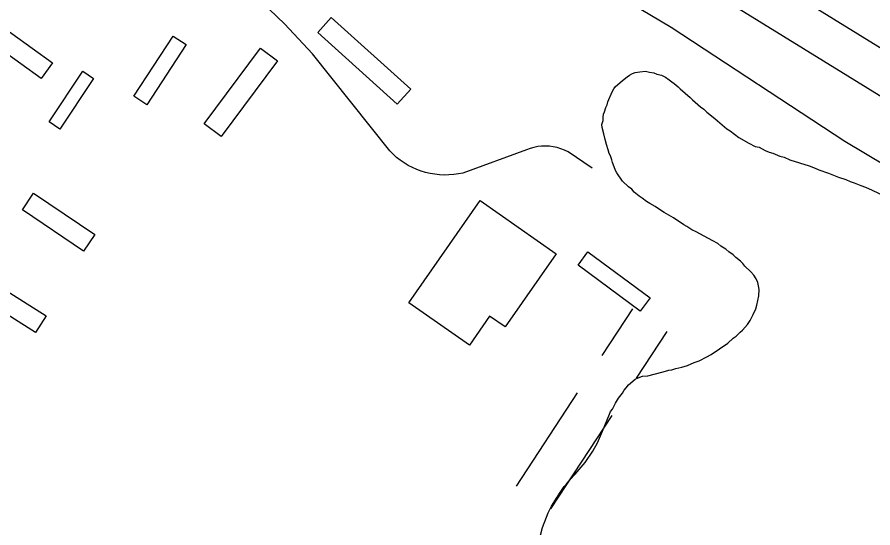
# Model space of a CAD drawing. Extents: x 3823584 to 3861785, y 301729 to 327625.
# Drawn here: x 3840042 to 3840664, y 321673 to 322044 of the extents above; entities that cross this region are included whole.
import ezdxf

# ---------------------------------------------------------------- set-up
doc = ezdxf.new("R2010")
doc.units = 0
for name, color, linetype in [('V-BLDG-OTLN', 7, 'Continuous'), ('V-LEVE-TOET', 7, 'Continuous'), ('V-RIVR-EDGE', 7, 'Continuous'), ('V-ROAD-CNTR', 7, 'Continuous'), ('V-SITE-VEGE', 7, 'Continuous'), ('V-SURV-LINE', 7, 'Continuous')]:
    doc.layers.add(name, color=color, linetype=linetype)

msp = doc.modelspace()

# ---------------------------------------------------------------- linework, layer by layer
at = {"layer": 'V-BLDG-OTLN'}
for points in [[(3840270.42, 322043.66), (3840328.16, 321991.74), (3840318.38, 321980.86), (3840260.64, 322032.79)], [(3840023.39, 322042.83), (3840067.84, 322010.8), (3840059.68, 321999.48), (3840015.23, 322031.52)], [(3840165.02, 322024.09), (3840136.43, 321980.36), (3840126.98, 321986.54), (3840155.57, 322030.27)], [(3840231.37, 322012.26), (3840190.46, 321957.38), (3840178.15, 321966.56), (3840219.06, 322021.44)], [(3840065.46, 321967.99), (3840089.97, 322004.79), (3840097.78, 321999.58), (3840073.27, 321962.79)], [(3840054.2, 321916.14), (3840098.63, 321886.17), (3840090.5, 321874.12), (3840046.07, 321904.09)], [(3840326.79, 321836.46), (3840378.57, 321910.76), (3840433.86, 321872.23), (3840396.79, 321819.04), (3840385.52, 321826.9), (3840370.81, 321805.79)], [(3840456.88, 321873.51), (3840502.04, 321840.1), (3840494.98, 321830.56), (3840449.82, 321863.97)], [(3840009.14, 321861.22), (3840063.27, 321827.2), (3840055.64, 321815.05), (3840001.51, 321849.07)]]:
    msp.add_lwpolyline(points, close=True, dxfattribs=at)
at = {"layer": 'V-LEVE-TOET'}
msp.add_lwpolyline([(3840105.06, 322269.8), (3840108.1, 322267.41), (3840111.71, 322266.54), (3840134, 322260.14), (3840152.39, 322253.39), (3840175.01, 322243.98), (3840238.78, 322203.08), (3840360.83, 322129.96), (3840517.31, 322036.71), (3840643.65, 321954), (3840717.36, 321909.89), (3840808.89, 321856.03), (3840928.25, 321781.37), (3840981.1, 321751.5), (3841034.31, 321714.42), (3841108.6, 321672.41), (3841170.86, 321632.41), (3841256.96, 321580.9)], dxfattribs=at)
at = {"layer": 'V-RIVR-EDGE'}
msp.add_spline([(3836304.38, 325474.18), (3836346.41, 325438.32), (3836389.41, 325406.07), (3836417.64, 325385.43), (3836442.67, 325366.73), (3836470.25, 325340.95), (3836497.82, 325313.88), (3836554.9, 325258.45), (3836598.51, 325215.91), (3836636.36, 325181.1), (3836681.26, 325139.85), (3836737.07, 325093.42), (3836790.94, 325041.22), (3836840.33, 324993.52), (3836889.07, 324947.12), (3836934.61, 324907.14), (3836980.81, 324871.03), (3837015.47, 324849.09), (3837040.49, 324829.1), (3837085.39, 324787.2), (3837143.76, 324734.34), (3837181.61, 324700.82), (3837223.29, 324659.57), (3837272.05, 324619.59), (3837314.38, 324579.63), (3837346.45, 324546.76), (3837364.4, 324527.43), (3837395.83, 324500.35), (3837442.02, 324462.31), (3837492.71, 324422.97), (3837554.31, 324372.67), (3837573.56, 324361.05), (3837583.2, 324359.1), (3837596.69, 324352.64), (3837621.08, 324337.79), (3837648.03, 324319.73), (3837677.54, 324292.01), (3837718.58, 324249.48), (3837753.85, 324214.68), (3837781.43, 324188.89), (3837800.05, 324179.85), (3837819.95, 324170.8), (3837850.72, 324134.08), (3837874.45, 324110.23), (3837909.07, 324073.5), (3837941.78, 324040.64), (3837989.87, 323991.66), (3838022.58, 323960.72), (3838034.12, 323947.83), (3838046.3, 323933.66), (3838066.83, 323916.25), (3838089.91, 323892.41), (3838140.59, 323849.21), (3838186.14, 323811.17), (3838215.65, 323785.38), (3838265.68, 323736.4), (3838297.1, 323707.39), (3838336.87, 323671.94), (3838359.95, 323645.52), (3838385.62, 323627.46), (3838404.24, 323615.84), (3838421.56, 323601.65), (3838441.44, 323582.32), (3838460.05, 323567.49), (3838468.4, 323563.61), (3838484.45, 323555.21), (3838548.59, 323496.55), (3838595.44, 323464.29), (3838649.98, 323422.37), (3838701.3, 323379.82), (3838749.43, 323345.62), (3838798.22, 323317.86), (3838856.62, 323274.64), (3838932.99, 323221.74), (3838989.47, 323184.31), (3839037.6, 323150.12), (3839068.42, 323134.62), (3839093.42, 323104.98), (3839110.73, 323086.94), (3839122.93, 323081.12), (3839143.46, 323065.64), (3839172.34, 323044.36), (3839190.96, 323032.74), (3839215.99, 323015.96), (3839242.32, 323006.26), (3839316.8, 322969.43), (3839341.84, 322955.87), (3839371.38, 322944.22), (3839391.29, 322935.81), (3839417.61, 322920.32), (3839461.26, 322894.5), (3839483.71, 322873.23), (3839520.3, 322851.28), (3839555.6, 322828.69), (3839599.9, 322806.72), (3839718.7, 322751.14), (3839768.14, 322726.59), (3839807.95, 322705.92), (3839836.85, 322696.21), (3839865.1, 322680.71), (3839887.57, 322667.8), (3839924.17, 322652.28), (3839969.76, 322630.31), (3840004.43, 322612.22), (3840037.82, 322597.35), (3840085.35, 322579.88), (3840108.46, 322565.68), (3840121.92, 322548.93), (3840123.18, 322539.92), (3840122.53, 322533.5), (3840118, 322521.29), (3840112.84, 322514.24), (3840095.47, 322509.14), (3840089.68, 322509.15), (3840085.17, 322504.66), (3840084.51, 322498.23), (3840085.78, 322491.8), (3840130.72, 322467.26), (3840169.89, 322448.52), (3840197.51, 322439.45), (3840209.08, 322437.5), (3840231.59, 322441.3), (3840246.39, 322448.98), (3840266.34, 322458.57), (3840273.43, 322466.27), (3840278.59, 322471.4), (3840288.9, 322480.37), (3840295.98, 322484.85), (3840301.77, 322484.84), (3840308.2, 322484.82), (3840320.4, 322479.01), (3840324.87, 322470), (3840326.78, 322461.63), (3840338.32, 322450.03), (3840344.74, 322444.88), (3840366.58, 322437.75), (3840385.84, 322428.06), (3840421.8, 322409.33), (3840466.1, 322385.43), (3840492.41, 322368.65), (3840506.53, 322357.04), (3840533.49, 322340.26), (3840559.18, 322331.2), (3840587.44, 322322.13), (3840611.85, 322311.78), (3840642.02, 322296.28), (3840678.62, 322276.26), (3840712.64, 322255.6), (3840733.18, 322242.05), (3840784.53, 322210.43), (3840835.89, 322183.3), (3840892.39, 322153.59), (3840923.85, 322139.37), (3840950.82, 322127.08), (3840989.33, 322099.99), (3841017.57, 322082.56), (3841061.24, 322062.52), (3841092.69, 322044.45), (3841151.1, 322005.09), (3841210.78, 321964.44), (3841240.29, 321939.29), (3841299.97, 321894.79), (3841335.89, 321862.55), (3841374.37, 321823.89), (3841411.57, 321789.72), (3841444.92, 321758.14), (3841469.94, 321736.22), (3841482.12, 321723.98), (3841496.22, 321704.66), (3841509.05, 321694.34), (3841523.18, 321687.23), (3841573.9, 321660.75), (3841623.97, 321631.69), (3841667.62, 321606.51), (3841696.52, 321593.59), (3841738.26, 321575.48), (3841787.07, 321556.72), (3841815.99, 321552.15), (3841851.33, 321544.99), (3841886.66, 321533.33), (3841930.32, 321511.36), (3841950.22, 321498.46), (3841977.18, 321482.96), (3841998.38, 321476.48), (3842052.99, 321463.49), (3842082.55, 321456.34), (3842109.52, 321444.7), (3842146.12, 321427.26), (3842196.2, 321402.06), (3842241.13, 321374.95), (3842288.63, 321345.26), (3842321.38, 321327.18), (3842366.94, 321295.56), (3842395.19, 321280.07), (3842429.22, 321264.55), (3842452.35, 321258.71), (3842470.97, 321249.66)], degree=3, dxfattribs=at)
at = {"layer": 'V-ROAD-CNTR'}
for points in [[(3840460.01, 321934.36), (3840442.5, 321946.21), (3840439.93, 321947.44), (3840437.27, 321948.46), (3840434.54, 321949.26), (3840431.76, 321949.85), (3840428.94, 321950.22), (3840426.09, 321950.36), (3840423.25, 321950.28), (3840420.42, 321949.97), (3840417.62, 321949.45), (3840414.87, 321948.7), (3840412.19, 321947.74), (3840366.14, 321930.82), (3840362.78, 321930.14), (3840359.39, 321929.67), (3840355.97, 321929.4), (3840352.55, 321929.35), (3840349.13, 321929.5), (3840345.72, 321929.87), (3840342.35, 321930.45), (3840339.01, 321931.23), (3840335.73, 321932.22), (3840332.52, 321933.41), (3840329.39, 321934.79), (3840326.34, 321936.36), (3840323.4, 321938.12), (3840320.58, 321940.05), (3840317.88, 321942.16), (3840315.31, 321944.43), (3840312.89, 321946.85), (3840256.75, 322017.45), (3840236.46, 322039.17), (3840220.12, 322054.92)], [(3840467.24, 321798.3), (3840489.46, 321832.21)], [(3840492.33, 321781.86), (3840514.56, 321815.77)], [(3840405.01, 321703.35), (3840449.46, 321771.17)], [(3840430.1, 321686.9), (3840474.55, 321754.73)]]:
    msp.add_lwpolyline(points, dxfattribs=at)
at = {"layer": 'V-SITE-VEGE'}
for points in [[(3840572.91, 321820.89), (3840574.69, 321823.61), (3840575.87, 321825.72), (3840577.05, 321828.14), (3840578.82, 321832.06), (3840579.69, 321834.77), (3840581.13, 321841.7), (3840581.39, 321846.21), (3840580.77, 321848.9), (3840580.45, 321851.31), (3840579.22, 321854), (3840577.39, 321856.69), (3840575.27, 321859.07), (3840571.02, 321863.24), (3840569.5, 321865.03), (3840567.69, 321866.82), (3840564.36, 321869.49), (3840562.54, 321871.28), (3840559.21, 321873.65), (3840557.09, 321875.44), (3840553.46, 321877.81), (3840551.35, 321879.59), (3840547.72, 321881.66), (3840541.38, 321884.91), (3840535.65, 321888.16), (3840532.33, 321889.64), (3840528.7, 321892.01), (3840526.58, 321893.19), (3840524.17, 321894.97), (3840522.35, 321896.16), (3840519.03, 321898.23), (3840512.39, 321902.08), (3840508.15, 321904.74), (3840505.73, 321906.53), (3840501.81, 321908.59), (3840499.39, 321910.08), (3840496.37, 321912.45), (3840494.25, 321913.93), (3840490.62, 321916.91), (3840488.8, 321918.99), (3840486.38, 321920.78), (3840482.13, 321924.95), (3840477.87, 321930.92), (3840476.95, 321932.71), (3840476.03, 321935.41), (3840474.8, 321938.4), (3840474.18, 321940.5), (3840473.25, 321943.19), (3840472.34, 321944.99), (3840471.71, 321947.69), (3840470.48, 321951.58), (3840469.54, 321955.18), (3840468.6, 321959.38), (3840467.36, 321963.87), (3840467.04, 321965.97), (3840467.91, 321968.99), (3840467.89, 321971.39), (3840468.17, 321973.5), (3840469.06, 321975.31), (3840469.94, 321978.32), (3840470.82, 321980.43), (3840471.4, 321982.54), (3840474.64, 321989.78), (3840475.82, 321991.89), (3840477.01, 321993.71), (3840479.99, 321996.44), (3840482.08, 321997.96), (3840485.36, 322000.69), (3840487.15, 322001.91), (3840489.24, 322003.13), (3840491.34, 322003.75), (3840494.64, 322004.38), (3840498.85, 322004.72), (3840501.56, 322004.14), (3840504.86, 322003.57), (3840506.97, 322002.69), (3840510.29, 322001.82), (3840513.31, 322000.34), (3840516.03, 321998.56), (3840517.85, 321997.08), (3840519.66, 321995.89), (3840522.38, 321993.51), (3840523.9, 321992.03), (3840531.17, 321985.78), (3840532.98, 321983.99), (3840538.74, 321978.94), (3840541.16, 321977.15), (3840543.28, 321975.07), (3840549.03, 321970.31), (3840551.15, 321968.83), (3840557.81, 321962.88), (3840560.23, 321961.4), (3840566.58, 321956.65), (3840573.83, 321952.51), (3840578.36, 321950.14), (3840581.37, 321949.57), (3840585.6, 321947.2), (3840588.61, 321946.03), (3840591.33, 321945.15), (3840596.45, 321943.09)], [(3840596.45, 321943.09), (3840599.46, 321942.22), (3840603.69, 321940.45), (3840617.55, 321936.07), (3840622.07, 321934.31), (3840624.79, 321933.13), (3840631.72, 321930.79), (3840638.96, 321927.85), (3840644.38, 321926.1), (3840647.4, 321924.62), (3840650.41, 321923.75), (3840655.24, 321921.69), (3840658.55, 321920.52), (3840663.38, 321918.45), (3840673.04, 321913.73)], [(3840422.54, 321667.8), (3840423.99, 321673.23), (3840426.93, 321680.76), (3840428.1, 321684.08), (3840430.46, 321688.91), (3840434.61, 321695.26), (3840435.5, 321697.07), (3840437.28, 321699.48), (3840439.65, 321703.11), (3840441.14, 321704.63), (3840444.11, 321708.26), (3840447.68, 321712.2), (3840454.81, 321720.67), (3840460.45, 321728.84), (3840464, 321734.88), (3840467.53, 321743.33), (3840472.53, 321755.69), (3840473.42, 321757.5), (3840474.9, 321759.32), (3840476.97, 321763.54), (3840479.04, 321767.17), (3840482.01, 321770.8), (3840483.19, 321773.21), (3840484.68, 321774.73), (3840486.46, 321776.85), (3840491.23, 321781.1), (3840493.33, 321782.02), (3840496.62, 321783.25), (3840500.52, 321783.58), (3840505.02, 321784.83), (3840511.62, 321786.39), (3840515.81, 321787.63), (3840517.91, 321787.95), (3840520.91, 321788.88), (3840525.11, 321789.81), (3840529.3, 321791.05), (3840534.09, 321793.2), (3840537.69, 321794.43), (3840543.37, 321797.19), (3840546.36, 321799.02), (3840558.61, 321807.24), (3840562.48, 321810.88), (3840564.57, 321812.4), (3840567.55, 321815.13), (3840569.34, 321816.65), (3840572.91, 321820.89)]]:
    msp.add_lwpolyline(points, dxfattribs=at)
at = {"layer": 'V-SURV-LINE'}
for points in [[(3840047.7, 322405.34), (3841462.37, 321533.11)], [(3841446.61, 321507.58), (3840031.94, 322379.82)]]:
    msp.add_lwpolyline(points, dxfattribs=at)

doc.saveas('drawing.dxf')
